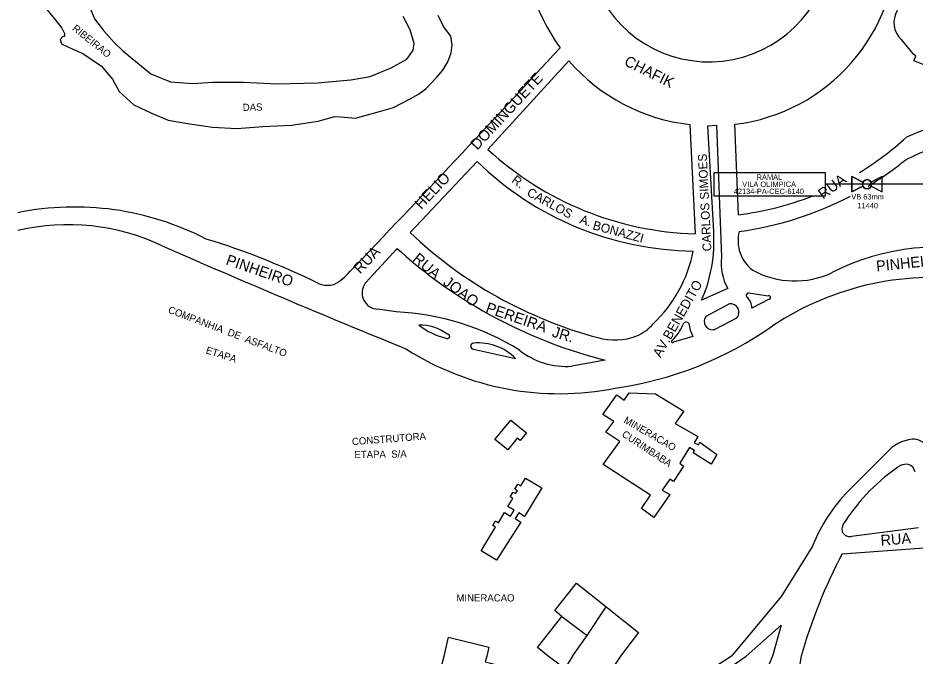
# Model space of a CAD drawing. Extents: x 325709 to 364434, y 7573432 to 7597073.
# Drawn here: x 333681.4 to 334181.1, y 7590501.9 to 7590857.4 of the extents above; entities that cross this region are included whole.
import ezdxf

# ---------------------------------------------------------------- set-up
doc = ezdxf.new("R2010")
doc.units = 0
for name, color, linetype in [('EDIFEXISTENT', 7, 'Continuous'), ('EDIFIDENTIF', 7, 'Continuous'), ('EDIFOBRAEXIS', 7, 'Continuous'), ('LOGRADOURO', 7, 'Continuous'), ('LOGRADOURO_TEXTO', 7, 'Continuous'), ('SIMBOLO', 7, 'Continuous'), ('TEXTO', 7, 'Continuous'), ('TUBO_PEAD_GN_63', 7, 'Continuous'), ('VALVULA_PEAD_63', 7, 'Continuous'), ('VES - BLOQUEIIO', 7, 'Continuous')]:
    doc.layers.add(name, color=color, linetype=linetype)

# ---------------------------------------------------------------- blocks, each defined once
blk = doc.blocks.new('VALVULA_PEAD_DN_63')
at = {"layer": 'VALVULA_PEAD_63'}
for points in [[(-1.14, 0.57), (-4.25, 2.13), (-4.25, -2.13), (-1.14, -0.57)], [(-1.14, -0.57), (-4.25, -2.13), (-4.25, 2.13), (-1.14, 0.57)], [(1.14, -0.57), (4.25, -2.13), (4.25, 2.13), (1.14, 0.57)], [(1.14, -0.57), (4.25, -2.13), (4.25, 2.13), (1.14, 0.57)]]:
    blk.add_lwpolyline(points, dxfattribs=at)
blk.add_circle((0, 0), 1.28, dxfattribs=at)
for start, end in [(90, 270), (153.4349, 206.5651), (270, 90), (0, 26.5651), (333.4349, 0)]:
    blk.add_arc((0, 0), 1.28, start, end, dxfattribs=at)

msp = doc.modelspace()

# ---------------------------------------------------------------- linework, layer by layer
at = {"layer": 'EDIFEXISTENT'}
for p, q in [((334033.71, 7590591.61), (334007.31, 7590608.56)), ((333984.38, 7590523.99), (333998.42, 7590513.38)), ((333990.35, 7590501.91), (333985.94, 7590495.04))]:
    msp.add_line(p, q, dxfattribs=at)
for points in [[(334007.31, 7590608.56), (334016.69, 7590621.48), (334008.94, 7590626.57), (334013.41, 7590632.64), (334007.18, 7590636.4), (334015.06, 7590647.5), (334019.1, 7590644.54), (334021.83, 7590648.58), (334036.51, 7590648.03), (334052.3, 7590638.39), (334047.48, 7590631.5), (334060.03, 7590624.21), (334058.15, 7590620.77), (334060.44, 7590619.55), (334061.17, 7590621.07), (334070.74, 7590614.17), (334067.59, 7590608.87), (334057.48, 7590615.08), (334058.21, 7590616.48), (334055.53, 7590618.01), (334050.14, 7590609.33), (334052.14, 7590607.62), (334046.47, 7590599.2), (334044.48, 7590600.53), (334040.24, 7590594.35), (334044.55, 7590591.95), (334035.64, 7590579.01), (334028.75, 7590584.03), (334033.71, 7590591.61)], [(333954.25, 7590616.71), (333947.1, 7590622.54), (333955.91, 7590633.32), (333964.62, 7590626.22), (333961.1, 7590621.9), (333959.45, 7590623.25), (333954.25, 7590616.71)], [(333947.97, 7590555.42), (333939.51, 7590560.56), (333947.47, 7590573.67), (333945.88, 7590574.64), (333947.43, 7590577.19), (333949.03, 7590576.21), (333952.47, 7590581.87), (333955.82, 7590579.83), (333957.8, 7590583.09), (333954.36, 7590585.18), (333957.05, 7590589.77), (333955.62, 7590590.63), (333957.22, 7590593.27), (333958.62, 7590592.42), (333959.59, 7590594.02), (333958.19, 7590594.87), (333959.86, 7590597.64), (333961.43, 7590596.69), (333964.09, 7590601.08), (333973.16, 7590595.58), (333963.51, 7590579.68), (333960.33, 7590581.65), (333958.4, 7590578.46), (333961.59, 7590576.53), (333947.97, 7590555.42)], [(333976.75, 7590501.91), (333970.74, 7590506.73), (333984.42, 7590524.04), (333980.37, 7590527.28), (333992.5, 7590542.51), (334027.09, 7590515.05), (334016.97, 7590501.91)], [(333990.35, 7590501.91), (333998.42, 7590513.38), (334009.03, 7590529.39)], [(333918.79, 7590501.91), (333921.3, 7590512.39), (333943.71, 7590506.8), (333942.56, 7590501.91)], [(333942.56, 7590501.91), (333941.74, 7590498.78), (333947.61, 7590497.26), (333945.1, 7590487.58), (333939.29, 7590489.09), (333938.79, 7590487.15), (333933.95, 7590488.4), (333933.2, 7590485.5), (333936.1, 7590484.75), (333934.85, 7590479.91), (333931.94, 7590480.66), (333917.5, 7590436.89), (333890.39, 7590443.91), (333895.88, 7590461.09), (333907.49, 7590458.07), (333918.79, 7590501.91)], [(334016.97, 7590501.91), (334006.16, 7590485.56), (333994.65, 7590493.52), (333992.37, 7590490.24), (333976.75, 7590501.91)]]:
    msp.add_lwpolyline(points, dxfattribs=at)
at = {"layer": 'EDIFOBRAEXIS'}
for p, q in [((334173.3, 7590845.27), (334180.06, 7590837.1)), ((333874.87, 7590709.62), (333875.15, 7590709.93)), ((334076.8, 7590706.65), (334062.22, 7590700.11)), ((334088.28, 7590704.19), (334099.22, 7590702.56)), ((334099.82, 7590700.74), (334090.2, 7590695.71)), ((333892.09, 7590693.64), (333881.71, 7590695.12)), ((334064.7, 7590691.33), (334077.55, 7590698.06)), ((334081.71, 7590690.09), (334069.64, 7590683.9)), ((334057.35, 7590680.01), (334046.52, 7590676.8)), ((333935.18, 7590672.86), (333958.53, 7590667.7)), ((334008.49, 7590666.71), (333989.86, 7590663.41))]:
    msp.add_line(p, q, dxfattribs=at)
for points in [[(333720.39, 7590865.92), (333724.09, 7590856.95), (333728.99, 7590850.4), (333735.01, 7590843.78), (333739.74, 7590839.01), (333744.95, 7590834.87), (333755.45, 7590826.16), (333766.46, 7590821.84), (333778.72, 7590820.83), (333790.02, 7590821.53), (333807.06, 7590821.58), (333825.84, 7590820.67), (333848.2, 7590821.17), (333866.75, 7590822.85), (333877.56, 7590824.82), (333889.26, 7590829.53), (333897.99, 7590834.38), (333899.52, 7590836.44), (333901.6, 7590839.5), (333902.15, 7590843.11), (333899.8, 7590850.75), (333895.91, 7590858.25)], [(333697.55, 7590862.15), (333702.55, 7590855.98), (333705.83, 7590851.73), (333707.4, 7590848.75), (333707.34, 7590846.95), (333706.4, 7590846.99), (333704.82, 7590845.28), (333705.65, 7590842.9), (333712.04, 7590839.99), (333717.51, 7590837.62), (333727.92, 7590830.54), (333734.07, 7590823.19), (333737.83, 7590816.35), (333746.01, 7590809.04), (333755.4, 7590804.58), (333765.15, 7590800.35), (333775.89, 7590798.49), (333789.73, 7590796.5), (333803.38, 7590795.78), (333817.8, 7590796.92), (333833.82, 7590797.64), (333848.71, 7590799.82), (333858, 7590802.39), (333861.29, 7590802.26), (333869.39, 7590801.62), (333882.87, 7590805.21), (333890.51, 7590807.53), (333899.96, 7590812.33), (333904.5, 7590814.98), (333908.73, 7590818.04), (333914.76, 7590824.3), (333918.05, 7590828.31), (333920.9, 7590832.87), (333922.76, 7590838.01), (333923.33, 7590842.35), (333922.53, 7590847.29), (333918.5, 7590852.63), (333915.56, 7590858.67)], [(334208.53, 7590823.24), (334208.18, 7590822.63), (334203.19, 7590824.34), (334204.74, 7590827.5), (334198.98, 7590830.17), (334197.43, 7590826.86), (334192.19, 7590828.65), (334193.53, 7590831.96), (334187.6, 7590834.29), (334186.12, 7590831.26), (334180.42, 7590833.4), (334181.64, 7590836.28), (334180.06, 7590837.1)], [(334068.94, 7590738.33), (334065.68, 7590797.21), (334070.49, 7590797.56), (334073.25, 7590724.09)]]:
    msp.add_lwpolyline(points, dxfattribs=at)
for centre, radius, start, end in [((334182.8, 7590854.81), 13.46, 149.8322, 225.1036), ((333987.09, 7590733.03), 82.03, 336.3406, 3.7084), ((334101.21, 7590720.7), 28.16, 173.0762, 209.9155), ((333882.19, 7590704.21), 9.1, 143.5696, 266.9735), ((334088.65, 7590702.68), 1.56, 103.7516, 204.639), ((334082.54, 7590695.96), 7.67, 358.1426, 52.2424), ((334099.7, 7590701.71), 0.976, 277.388, 119.0237), ((334075.76, 7590931.32), 273.02, 239.2204, 255.7368), ((334078.34, 7590693.4), 4.73, 315.4126, 99.5646), ((333885.56, 7590551.11), 142.67, 58.1389, 87.3749), ((334068.31, 7590688.37), 4.67, 140.5719, 286.5242), ((333905.14, 7590660.28), 26.01, 53.4441, 90.9954), ((333930.89, 7590721.3), 43.73, 233.1849, 255.8737), ((334028.88, 7590696.1), 24.92, 312.6066, 337.1065), ((334053.66, 7590685.99), 1.87, 38.1394, 167.1507), ((334074.82, 7590689.35), 19.81, 186.3978, 208.1299), ((333920.75, 7590679.97), 1.21, 243.8604, 95.7267), ((333935.26, 7590674.53), 1.67, 90.1054, 267.4033), ((333937.99, 7590647.59), 28.75, 44.4136, 95.4682), ((334046.01, 7590677.18), 0.635, 113.9298, 323.6307), ((333986.41, 7590703.9), 40.64, 231.0631, 274.8659)]:
    msp.add_arc(centre, radius, start, end, dxfattribs=at)
at = {"layer": 'LOGRADOURO'}
for p, q in [((333943.18, 7590784.09), (333988.34, 7590833.47)), ((334055.67, 7590798.03), (334058.64, 7590737.12)), ((334082.73, 7590747.78), (334080.65, 7590798.12)), ((333899.85, 7590737.8), (333937.17, 7590777.47)), ((333875.15, 7590709.93), (333892.63, 7590728.94)), ((334165.26, 7590615.12), (334144, 7590593.97)), ((334183.04, 7590573.37), (334145.68, 7590568.51)), ((334124.02, 7590563.21), (334107.9, 7590537.2)), ((334140.44, 7590558.8), (334188.53, 7590562.42)), ((334106.47, 7590519.21), (334087.08, 7590501.91)), ((334106.47, 7590519.21), (334101.67, 7590501.91)), ((334024.8, 7590459.27), (334087.08, 7590501.91))]:
    msp.add_line(p, q, dxfattribs=at)
for points in [[(334107.9, 7590537.2), (334106.58, 7590535.06), (334078.95, 7590501.91)], [(334101.67, 7590501.91), (334059.26, 7590400.81), (334022.04, 7590314.09)]]:
    msp.add_lwpolyline(points, dxfattribs=at)
for centre, radius, start, end in [((334070.04, 7590903.6), 107.02, 175.6717, 215.9557), ((334068.47, 7590899.98), 102.58, 276.8208, 0.8498), ((334066.33, 7590901.33), 68.43, 195.8441, 347.3609), ((327027.09, 7597255.64), 9462.62, 316.282973, 317.318792), ((334067.24, 7590901.67), 104.29, 220.8391, 263.6323), ((334231.02, 7590670.52), 132.27, 61.7906, 114.4503), ((334062.51, 7590914.6), 168.04, 301.4786, 312.6102), ((334233.97, 7590660.56), 131.35, 57.0449, 116.2064), ((334063.88, 7590915.38), 178.34, 227.4064, 268.3152), ((334059.89, 7590903.18), 175.69, 225.6886, 269.2266), ((334058.42, 7590923.63), 186.83, 301.1327, 308.9864), ((334062.51, 7590914.6), 168.04, 276.9128, 291.4189), ((334058.42, 7590923.63), 186.83, 277.6011, 297.6677), ((333712.99, 7590593.13), 158.93, 62.5875, 101.4686), ((333709.36, 7590620), 122.2, 64.5845, 103.233), ((334067.11, 7590914.12), 243.03, 226.5116, 255.0303), ((334103.31, 7590733.37), 20.81, 165.8772, 232.7622), ((336122.59, 7596129.25), 5892.47, 246.381619, 247.816853), ((333665.59, 7590337.43), 414.7, 63.7695, 73.0967), ((334075.06, 7590929.63), 271.22, 227.7291, 239.1651), ((333983.97, 7590741.63), 74.9, 313.1792, 349.1308), ((334193.87, 7590600.84), 128.93, 74.5218, 117.2066), ((333843.14, 7590735.69), 30.37, 298.8253, 319.7097), ((334114.1, 7590759.72), 48.87, 241.4238, 295.227), ((334190.89, 7590551.84), 160.93, 80.3619, 123.6191), ((333853.79, 7590721.41), 12.95, 247.7033, 287.9621), ((333986.33, 7590849.7), 200.44, 277.9723, 305.1697), ((334017.99, 7590700.94), 22.16, 291.4286, 321.0562), ((334013.8, 7590710.86), 32.91, 253.2743, 291.9045), ((333982.85, 7590806.06), 157.99, 237.4191, 281.4196), ((334181.45, 7590601.77), 20.98, 95.294, 140.4955), ((334180.28, 7590613.87), 8.83, 29.0963, 95.003), ((334229.74, 7590521.08), 103.8, 123.0912, 147.4825), ((334176.19, 7590601.27), 7.46, 79.8457, 114.7419), ((334175.9, 7590603.55), 5.31, 10.918, 72.4063), ((334209.81, 7590529.34), 92.24, 135.5149, 158.4521), ((334146.23, 7590572.68), 5.82, 133.6743, 193.8293), ((334144.82, 7590573), 4.57, 202.0042, 280.8373), ((334408.78, 7590418.38), 302.86, 152.3781, 163.9899), ((334445.04, 7589911.84), 694.42, 121.81679, 131.89877), ((334203.61, 7590485.72), 87.45, 169.3269, 179.1067)]:
    msp.add_arc(centre, radius, start, end, dxfattribs=at)
at = {"layer": 'SIMBOLO'}
msp.add_lwpolyline([(334069.15, 7590771.29), (334130.98, 7590771.29), (334130.98, 7590758.16), (334069.15, 7590758.16)], close=True, dxfattribs=at)
at = {"layer": 'TUBO_PEAD_GN_63'}
msp.add_line((334253.88, 7590764.73), (334130.98, 7590764.73), dxfattribs=at)

# ---------------------------------------------------------------- block references
at = {"layer": 'VES - BLOQUEIIO', "xscale": 1.9999999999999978, "yscale": 1.9999999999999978}
msp.add_blockref('VALVULA_PEAD_DN_63', (334154.38, 7590764.73), dxfattribs=at)

# ---------------------------------------------------------------- texts
for s, p in [('VB 63mm', (334145.61, 7590756.25)), ('11440', (334148.97, 7590751.31))]:
    msp.add_text(s, height=3).set_placement(p)
at = {"layer": 'EDIFIDENTIF'}
for s, rotation, p in [('RIBEIRAO', 321.2007, (333711.34, 7590850.9)), ('DAS', 1.1673, (333806.66, 7590805.56)), ('COMPANHIA  DE  ASFALTO', 339.266, (333764.69, 7590693.24)), ('ETAPA', 342.1067, (333785.73, 7590670.65)), ('MINERACAO', 330.0378, (334018.44, 7590632.12)), ('CONSTRUTORA', 4.4288, (333867.6, 7590619.35)), ('CURIMBABA', 326.5766, (334017.43, 7590624.55)), ('ETAPA  S/A', 0.7723, (333868.84, 7590612.16))]:
    msp.add_text(s, height=4, rotation=rotation, dxfattribs=at).set_placement(p)
msp.add_text('MINERACAO', height=4, dxfattribs=at).set_placement((333925.62, 7590532.33))
at = {"layer": 'LOGRADOURO_TEXTO'}
for s, height, rotation, p in [('CHAFIK', 6, 333.5631, (334018.62, 7590831.3)), ('DOMINGUETE', 6, 47.232, (333937.27, 7590783.44)), ('CARLOS SIMOES', 4.9135, 92.8342, (334067.74, 7590727.5)), ('HELIO', 6, 46.5266, (333906.05, 7590750.35)), ('R.', 5, 322.7064, (333955.94, 7590766.17)), ('RUA', 6, 36.6286, (334129.87, 7590756.06)), ('CARLOS', 5, 331.2693, (333964.44, 7590758.65)), ('A.', 5, 340.7167, (333993.94, 7590743.18)), ('BONAZZI', 5, 344.7233, (334001.22, 7590739.7)), ('PINHEIRO', 6, 341.0697, (333796.78, 7590720.13)), ('RUA', 6, 46.3654, (333872.03, 7590714.46)), ('RUA', 6, 319.4366, (333900.8, 7590722.45)), ('PINHEIRO', 6, 5.8642, (334159.75, 7590716.13)), ('JOAO', 6, 323.1334, (333917.74, 7590709.16)), ('AV.BENEDITO', 5.3194, 60.4936, (334039.32, 7590667.76)), ('PEREIRA', 6, 341.0697, (333941.51, 7590693.5)), ('JR.', 6, 343.2317, (333978.46, 7590679.96)), ('RUA', 6, 4.3049, (334162.14, 7590563.4))]:
    msp.add_text(s, height=height, rotation=rotation, dxfattribs=at).set_placement(p)
at = {"layer": 'TEXTO'}
for s, p in [('RAMAL', (334092.85, 7590767.19)), ('VILA OLIMPICA', (334084.84, 7590763.23)), ('42134-PA-CEC-6140', (334080.1, 7590759.26))]:
    msp.add_text(s, height=3, dxfattribs=at).set_placement(p)

doc.saveas('drawing.dxf')
